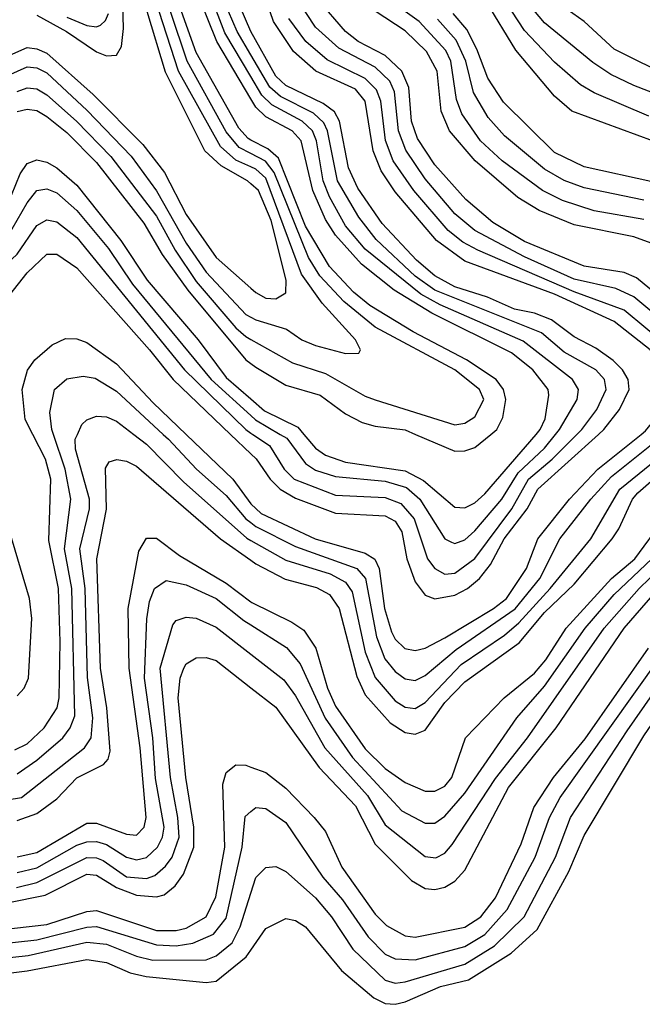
# Model space of a CAD drawing. Header units: inches. Extents: x 501365 to 657855, y 482276 to 547543.
# Tile 786 of 957: x 609535 to 610787, y 538854 to 540834. Entities that reach past the tile are written whole.
import ezdxf

# ---------------------------------------------------------------- set-up
doc = ezdxf.new("R2010")
doc.units = ezdxf.units.IN
doc.header["$MEASUREMENT"] = 0
for name, color, linetype in [('A6503', 7, 'Continuous'), ('A6504', 7, 'Continuous'), ('A6513', 7, 'Continuous'), ('A6514', 7, 'Continuous')]:
    doc.layers.add(name, color=color, linetype=linetype)

msp = doc.modelspace()

# ---------------------------------------------------------------- linework, layer by layer
at = {"layer": 'A6503', "color": 5}
for points, elevation in [([(609510, 539264.9), (609539.1, 539270), (609665.8, 539370), (609678.8, 539390), (609682.1, 539430), (609671.3, 539511.3), (609666.7, 539690), (609656, 539770), (609675.4, 539850), (609675.8, 539870), (609647.5, 539970), (609646.9, 539990), (609651.3, 540000)], 3240), ([(609525.8, 539365.8), (609550, 539377.6), (609584.6, 539410), (609610.4, 539450), (609614.4, 539470), (609616.9, 539583.1), (609613.4, 539690), (609593.7, 539786.3), (609597.7, 539910), (609586.9, 539950), (609561.6, 540000)], 3280), ([(609530, 539317.6), (609570, 539344.7), (609621.9, 539390), (609636.8, 539410), (609646.2, 539433.8), (609640.2, 539690), (609625.2, 539770), (609638.2, 539870), (609626.4, 539930), (609603.3, 540000)], 3260), ([(609764.5, 540000), (609790, 539980.4), (609864.8, 539904.8), (609991.6, 539791.6), (610000, 539786.8)], 3240), ([(609823.8, 540000), (609834.6, 539990), (609890.8, 539930), (609950, 539877.1), (609990.1, 539830.1), (610000, 539822.5)], 3260), ([(609870.2, 540000), (609964, 539910), (610000, 539860.4)], 3280), ([(609958.8, 540000), (610000, 539960.6)], 3320), ([(609530, 539223.8), (609570, 539237.7), (609610, 539267.4), (609650.4, 539309.6), (609703.9, 539336.1), (609713.2, 539346.8), (609717, 539363), (609710.3, 539450), (609697.4, 539530), (609690.4, 539749.6), (609710.1, 539849.9), (609708, 539932), (609715.1, 539944.9), (609730.4, 539949.5), (609750, 539946.2), (609770, 539936.3), (609938.8, 539790), (610000, 539747)], 3220), ([(609530, 539474), (609544.6, 539490), (609553.2, 539510), (609559.6, 539630), (609555, 539670), (609513.4, 539810)], 3320), ([(609530, 539150.7), (609570, 539159.3), (609670, 539218.1), (609690, 539218.6), (609750, 539195.9), (609770, 539194.1), (609785.6, 539210), (609789.4, 539230), (609777.2, 539370), (609755.3, 539530), (609753.4, 539650), (609774.6, 539765.4), (609790, 539791.1), (609810, 539791), (609856.6, 539756.6), (609950, 539700.9), (610000, 539663.5)], 3180), ([(609530, 539119.2), (609570, 539128.3), (609650, 539173.9), (609670, 539181), (609690, 539181.6), (609710, 539175.7), (609750, 539150), (609770, 539144.6), (609790, 539149.4), (609812.5, 539170), (609822.4, 539190), (609825.4, 539210), (609808.4, 539308.4), (609802.9, 539390), (609786.3, 539510), (609790.6, 539629.4), (609796.3, 539663.7), (609806.2, 539690), (609830, 539706), (609870, 539697.7), (609930, 539670.3), (609985.9, 539625.9), (610000, 539617)], 3160), ([(609528.7, 539088.8), (609570, 539098.7), (609670, 539149.4), (609690, 539148.8), (609703, 539143), (609750, 539110.6), (609790, 539106.9), (609806.9, 539113.1), (609828.5, 539131.5), (609841.8, 539150), (609856.1, 539190), (609853.3, 539230), (609838.2, 539310), (609817.5, 539530), (609843.3, 539616.7), (609850, 539625.8), (609870, 539632.7), (609890, 539630.7), (609930, 539612.2), (610000, 539557.9)], 3140), ([(609510, 539058.2), (609586.3, 539073.7), (609670, 539115.5), (609690, 539113.6), (609730, 539089), (609770, 539073.7), (609810, 539070), (609825.8, 539074.2), (609847.9, 539092.1), (609864.4, 539115.6), (609885.4, 539170), (609885.6, 539210), (609869.3, 539310), (609854.1, 539470), (609858.1, 539510), (609865.2, 539530), (609870, 539538.4), (609890, 539551), (609910, 539551.6), (609930, 539545.1), (610000, 539490.5)], 3120), ([(609430, 538996.6), (609590, 539014.8), (609670, 539040.9), (609690, 539042.7), (609810, 539002.5), (609850, 539002.2), (609870, 539007.2), (609910, 539030.1), (609929.8, 539070), (609947.4, 539170), (609943.4, 539296.6), (609950, 539320.1), (609970, 539335.4), (609990, 539334.8), (610000, 539331.2)], 3080), ([(609428.3, 538968.3), (609570, 538983.7), (609670, 539009.4), (609690, 539010.5), (609810, 538973.8), (609850, 538971.7), (609883.2, 538976.8), (609925, 538995), (609950, 539027), (609982.4, 539170), (609988.2, 539231.8), (610000, 539241.7)], 3060), ([(609410, 538937.1), (609552.4, 538952.4), (609670, 538978.9), (609710, 538974.8), (609770, 538950.6), (609802.7, 538942.7), (609910, 538943.2), (609930, 538951.3), (609962.3, 538977.7), (609978.3, 539010), (610000, 539077.6)], 3040), ([(609410, 538903.8), (609550, 538921.4), (609670, 538944.2), (609710, 538938.3), (609757.5, 538917.5), (609789.8, 538909.8), (609910, 538897.6), (609930, 538900.5), (609990.5, 538949.5), (610000, 538963.2)], 3020)]:
    msp.add_lwpolyline(points, dxfattribs=dict(at, elevation=elevation))
at = {"layer": 'A6504', "color": 5}
for points, elevation in [([(610000, 540564.4), (609976.6, 540576.6), (609950, 540608.3), (609871.6, 540750), (609838.6, 540850), (609835.2, 540950), (609803.8, 541110), (609800.1, 541150), (609805.9, 541250), (609834.7, 541370), (609839.1, 541410), (609834.2, 541470), (609806, 541610), (609804.5, 541670), (609815.7, 541710), (609835.5, 541750), (609925.5, 541870), (609944.7, 541910), (609943.5, 542030), (609957.2, 542170), (609971.6, 542248.4), (610000, 542363.7)], 3440), ([(610000, 540591.6), (609994.5, 540594.5), (609975.5, 540615.5), (609890, 540768), (609860.4, 540850), (609854.5, 540974.5), (609823.7, 541150), (609828.2, 541230), (609857.4, 541370), (609860.6, 541410), (609854.3, 541470), (609829.2, 541610), (609829, 541670), (609840.2, 541710), (609859.4, 541750), (609890, 541794.2), (609953.5, 541870), (609965.8, 541890), (609970.7, 541909.3), (609966.6, 542030), (609983, 542170), (610000, 542248.7)], 3420), ([(610000, 540674.6), (609931.6, 540790), (609897, 540877), (609891.6, 541010), (609871.6, 541170), (609906.3, 541390), (609882.1, 541577.9), (609881.7, 541670), (609891.2, 541710), (609910.5, 541750), (609953.9, 541806.1), (610000, 541845.4)], 3380), ([(610000, 540719.2), (609947.5, 540807.5), (609916.2, 540890), (609909, 541090), (609894.9, 541170), (609931.3, 541410), (609908.5, 541588.5), (609909.6, 541670), (609927.2, 541730), (609952, 541770), (609970, 541791.3), (610000, 541817.1)], 3360), ([(610000, 540763), (609972.5, 540810), (609946.2, 540870), (609933.8, 540930), (609933.9, 541090), (609917.6, 541170), (609958.2, 541410), (609935.6, 541590), (609937.6, 541670), (609947.9, 541710), (609970, 541754), (610000, 541789.6)], 3340), ([(610000, 540810), (609965.4, 540890), (609957.6, 540930), (609962.2, 541030), (609959.2, 541070), (609940.6, 541170), (609960.8, 541290), (609984.9, 541395.1), (609984.3, 541430), (609962.9, 541590), (609964.9, 541670), (609977.2, 541710), (609996.8, 541750), (610000, 541753.6)], 3320), ([(609570, 540843.1), (609629.6, 540810), (609690, 540769.1), (609710, 540760.9), (609730, 540762.5), (609740.1, 540779.9), (609744.2, 540815.7), (609741.9, 540890)], 3520), ([(609630, 540838.6), (609670, 540822.3), (609690, 540819.1), (609697.4, 540822.6), (609708, 540832), (609713.6, 540846.4)], 3540), ([(610000, 540504), (609993.3, 540510), (609940.1, 540540.2), (609907.7, 540570), (609828.2, 540728.2), (609791.8, 540850)], 3480), ([(610000, 540537.8), (609970, 540551), (609938.9, 540578.9), (609854.2, 540730), (609815.6, 540850)], 3460), ([(609450, 540733.7), (609550, 540777.7), (609570, 540775.4), (609590, 540766.6), (609683.3, 540683.3), (609783, 540583), (609826.3, 540526.3), (609870, 540442.3), (609930, 540355.3), (610000, 540294.1)], 3480), ([(609485.1, 540710), (609550, 540738.8), (609570, 540737.1), (609590, 540726.6), (609671, 540651), (609759.2, 540559.2), (609810, 540489.5), (609870, 540384.4), (609910, 540326.4), (609990, 540241.1), (610000, 540235.6)], 3460), ([(609530, 540689.6), (609550, 540696.4), (609570, 540694.4), (609590, 540682.8), (609649.8, 540630), (609718.6, 540558.6), (609810, 540438.8), (609847.5, 540370), (609890, 540307.5), (609970, 540214.3), (609990, 540196.6), (610000, 540191)], 3440), ([(609530, 540649.2), (609550, 540653.8), (609570, 540650.9), (609590, 540639.3), (609630, 540606.9), (609690, 540546.6), (609784.7, 540424.7), (609821.7, 540361.7), (609873.2, 540290), (609989.6, 540150), (610000, 540142.6)], 3420), ([(609510, 540459.5), (609536, 540524), (609550, 540544.5), (609570, 540551.7), (609590, 540547.3), (609610, 540535.9), (609650, 540500.9), (609738.7, 540390), (609791.8, 540310), (609894.1, 540190), (609950, 540114.5), (610000, 540071.4)], 3380), ([(609377.8, 540000), (609378.4, 540010), (609390, 540050), (609391, 540070), (609381.2, 540101.2), (609354.2, 540150), (609347.2, 540170), (609348.2, 540190), (609393.7, 540250), (609409.5, 540310), (609420.9, 540330), (609445.5, 540354.5), (609510, 540396.1), (609550, 540465.8), (609570, 540490.4), (609590, 540493.9), (609610, 540485.3), (609650, 540449.8), (609713.7, 540373.7), (609761.9, 540301.9), (609920.5, 540110), (610000, 540038.2)], 3360), ([(609416.2, 540000), (609415.3, 540010), (609425.1, 540050), (609425.4, 540070), (609393.5, 540150), (609390.4, 540170), (609397, 540190), (609425.7, 540230), (609461.6, 540298.4), (609530, 540362.5), (609570, 540420.2), (609590, 540431.4), (609610, 540427.1), (609650, 540395.5), (609866.6, 540130), (609989.6, 540009.6), (610000, 540002.6)], 3340), ([(609457.9, 540000), (609460.9, 540070), (609437.7, 540150), (609440.6, 540170), (609470, 540223.7), (609550, 540324.7), (609590, 540362.2), (609610, 540362.3), (609650, 540334.8), (609796.4, 540170), (609843.7, 540110), (609958.8, 540000)], 3320), ([(609561.6, 540000), (609546.4, 540030), (609540.6, 540090), (609551.2, 540128.8), (609565.7, 540150), (609600.3, 540179.7), (609627.3, 540192.7), (609650, 540192.3), (609670, 540184.8), (609730, 540141.8), (609803.7, 540063.7), (609870.2, 540000)], 3280), ([(609603.3, 540000), (609600, 540010), (609596.2, 540043.8), (609605.2, 540090), (609630, 540111.3), (609662.9, 540117.1), (609686.8, 540113.2), (609730, 540087.1), (609823.8, 540000)], 3260), ([(609651.3, 540000), (609660.2, 540019.8), (609670, 540029.2), (609690, 540036.7), (609710, 540035.5), (609730, 540026.4), (609764.5, 540000)], 3240)]:
    msp.add_lwpolyline(points, dxfattribs=dict(at, elevation=elevation))
at = {"layer": 'A6513', "color": 5}
for points, elevation in [([(610000, 539077.6), (610010, 539108.7), (610030, 539129.1), (610050, 539131.2), (610070, 539121.1), (610130, 539067.9), (610162.3, 539030), (610204.8, 538964.8), (610270, 538902.3), (610290, 538896.4), (610310, 538899.1), (610430, 538934.5), (610490, 538971.8), (610549, 539030), (610612.1, 539150), (610642.3, 539230), (610756.3, 539403.7), (610858, 539550), (610942.5, 539657.5), (610992.6, 539710), (611067.5, 539810), (611219.6, 539930), (611332.8, 540000)], 3040), ([(610000, 539490.5), (610050, 539451.5), (610137.1, 539330), (610210, 539253.2), (610250, 539175.8), (610322.7, 539102.7), (610350, 539087), (610370, 539085.2), (610390, 539089.8), (610410, 539101.5), (610430, 539123.6), (610517.6, 539290), (610613.4, 539410), (610750, 539610), (610990, 539886.4), (611070, 539950), (611110, 539996.7), (611114, 540000)], 3120), ([(610000, 539617), (610071.6, 539571.6), (610098.8, 539538.8), (610149.5, 539429.5), (610204, 539350), (610303.3, 539243.3), (610350, 539218.3), (610370, 539218.5), (610390, 539232.2), (610430, 539278.8), (610534.7, 539430), (610590, 539493.6), (610671.7, 539610), (610730, 539677.9), (610806.1, 539750), (610856.3, 539810), (610894.7, 539870), (610970, 539941.2), (611042.1, 539997.9), (611044.4, 540000)], 3160), ([(610000, 539786.8), (610070, 539746.8), (610159.3, 539719.3), (610190, 539702.9), (610203.3, 539683.3), (610230, 539561.8), (610250, 539511.2), (610290, 539463.9), (610310, 539451.4), (610330, 539449), (610350, 539461.2), (610422.6, 539537.4), (610510, 539596.1), (610538.7, 539621.3), (610601.9, 539690), (610683.3, 539790), (610741.6, 539890), (610830, 539961.4), (610870, 540000)], 3240), ([(610000, 539860.4), (610000.2, 539860.2), (610020.8, 539840.8), (610129.3, 539790), (610230, 539760.9), (610249.1, 539749.1), (610258.1, 539730), (610268.6, 539650), (610282.7, 539602.7), (610290, 539588), (610309.7, 539569.7), (610330, 539565.1), (610350, 539569.8), (610390, 539590.6), (610488, 539650), (610513.5, 539670), (610554.3, 539730), (610576.9, 539790), (610640.7, 539870), (610697.7, 539930), (610784.6, 540000)], 3280), ([(610000, 539960.6), (610010.5, 539950.5), (610038.9, 539910), (610058.9, 539890), (610090, 539871.9), (610170, 539841.4), (610270, 539835.9), (610290, 539825.6), (610303.7, 539803.7), (610313.6, 539750), (610330, 539703.6), (610350, 539676.7), (610369.6, 539669.6), (610410, 539676.7), (610435.6, 539690), (610459.7, 539710), (610481.8, 539738.2), (610508.9, 539790), (610555.4, 539850), (610577, 539890), (610698.5, 540000)], 3320), ([(610000, 538963.2), (610030, 539006.3), (610070, 539026.8), (610090, 539022.9), (610110, 539009.6), (610182.3, 538922.3), (610247.4, 538867.4), (610270, 538855.6), (610290, 538854.1), (610310, 538858.9), (610381.4, 538890), (610437.1, 538903), (610523, 538957), (610575.2, 539004.8), (610639.1, 539120.9), (610670, 539193.7), (610790, 539393.7), (610890, 539539.3), (610970, 539643.7), (611021.5, 539698.5), (611076.3, 539770), (611230, 539891.5), (611388.7, 539990), (611408.7, 540000)], 3020), ([(610000, 539241.7), (610010, 539250.1), (610030, 539247.5), (610070, 539219.7), (610144.5, 539110), (610184.1, 539064.1), (610235.5, 538990), (610270, 538955), (610290, 538945.2), (610330, 538943.7), (610430, 538970.4), (610470, 538994.6), (610515.2, 539044.8), (610571.7, 539150), (610600.4, 539230), (610622, 539270), (610821.4, 539550), (610922.5, 539677.5), (610973.5, 539730), (611048.6, 539831.4), (611190, 539952.1), (611270.3, 540000)], 3060), ([(610000, 539557.9), (610066.4, 539506.4), (610090, 539474.4), (610148.8, 539370), (610234.1, 539274.1), (610270, 539215.2), (610350, 539151.4), (610371.7, 539148.3), (610390, 539157.7), (610404.5, 539175.5), (610491.9, 539308.1), (610555.9, 539390), (610710.2, 539610), (610780.5, 539690), (610822.3, 539730), (610938, 539870), (610990, 539922.4), (611053.4, 539970), (611080.8, 540000)], 3140), ([(610000, 539747), (610010, 539739.9), (610068.7, 539708.7), (610131.9, 539691.9), (610158.3, 539678.3), (610177.4, 539650), (610212.9, 539512.9), (610230, 539476.3), (610279.7, 539419.7), (610310, 539400.6), (610330, 539397.1), (610350, 539405.1), (610390, 539460.6), (610430, 539502.5), (610539, 539581), (610590, 539642), (610650, 539699), (610726, 539790), (610739.9, 539810), (610766.8, 539870), (610777.5, 539882.5), (610911.9, 540000)], 3220), ([(610000, 539822.5), (610010, 539814.7), (610090, 539774.3), (610212.8, 539730), (610230.5, 539710), (610252.7, 539592.7), (610269, 539549), (610290, 539523.2), (610310, 539508.3), (610330, 539505.4), (610350, 539515.5), (610412.7, 539567.3), (610530.9, 539649.1), (610580.6, 539710), (610621.2, 539790), (610683.1, 539870), (610724.6, 539915.3), (610818.4, 539990), (610827.6, 540000)], 3260), ([(610003.8, 540000), (610037.3, 539977.3), (610066.7, 539930), (610087, 539910), (610170, 539877.8), (610270, 539873.3), (610301.3, 539861.3), (610328.4, 539830), (610355.3, 539750), (610370, 539730.1), (610390, 539719.1), (610410, 539721.2), (610450, 539750.6), (610524.3, 539850), (610558.1, 539910), (610605.3, 539950), (610655.1, 540000)], 3340), ([(610058.9, 540000), (610072.1, 539992.1), (610110, 539941.4), (610130, 539928.3), (610170, 539915.3), (610270, 539905.9), (610312.9, 539892.9), (610339.9, 539870), (610389.9, 539789.9), (610403.1, 539783.1), (610410, 539780.6), (610430, 539787.6), (610450, 539805.8), (610504.2, 539870), (610537.4, 539922.6), (610590, 539972.1), (610612.4, 540000)], 3360), ([(610106.4, 540000), (610130, 539972.5), (610150, 539958), (610190, 539944), (610310, 539926.8), (610347.1, 539907.1), (610410, 539853.7), (610430, 539852), (610450, 539862.5), (610470, 539880.6), (610573.1, 540000)], 3380), ([(610330.8, 540000), (610410, 539966.4), (610430, 539966.9), (610450, 539973.5), (610482.1, 540000)], 3420), ([(610000, 539663.5), (610002, 539662), (610082.6, 539622.6), (610106.3, 539606.3), (610130.3, 539570.3), (610153.7, 539490), (610170, 539453.3), (610230, 539367.6), (610270, 539327.9), (610310, 539300.1), (610350, 539282.9), (610370, 539282.4), (610390, 539292.7), (610404, 539310), (610431.4, 539390), (610509, 539470), (610570, 539519.8), (610593.1, 539546.9), (610633.4, 539610), (610724.7, 539710), (610771.6, 539750), (610830, 539829.1)], 3180), ([(610000, 539331.2), (610030, 539320.4), (610070, 539288.8), (610127.4, 539230), (610150, 539201.7), (610182.8, 539130), (610250, 539035), (610272.6, 539012.6), (610310, 538992), (610330, 538989.1), (610430, 539009.1), (610461.9, 539030), (610491.9, 539068.1), (610543.4, 539176.6), (610569, 539250), (610608.3, 539310), (610672.1, 539387.9), (610799.1, 539570)], 3080)]:
    msp.add_lwpolyline(points, dxfattribs=dict(at, elevation=elevation))
at = {"layer": 'A6514', "color": 5}
for points, elevation in [([(610850, 540714.5), (610730, 540774.5), (610670.2, 540830.2), (610613, 540870), (610550, 540936.6), (610482.9, 541050), (610430, 541179.5), (610415.4, 541270), (610417.2, 541390), (610430, 541457.1), (610475.4, 541570), (610498.5, 541670), (610530, 541723.9), (610610, 541827.3), (610650, 541870), (610700.3, 541910), (610747.9, 541970), (610764.5, 542010), (610777.4, 542070), (610774.6, 542170), (610778.5, 542210), (610821, 542390)], 3020), ([(610784.6, 540000), (610793.1, 540006.9), (610845.1, 540070), (610851.3, 540090), (610848.1, 540110), (610837, 540130), (610802.4, 540170), (610730, 540227), (610610, 540281.6), (610430, 540348), (610372.8, 540390), (610290, 540487.5), (610262, 540530), (610245.7, 540570), (610229.8, 540670), (610210, 540693.7), (610130.4, 540730.4), (610085.5, 540770), (610045.3, 540830), (610011, 540930), (610008.3, 541050), (610000, 541101.3)], 3280), ([(610950, 540632), (610770, 540701.3), (610723.7, 540723.7), (610687.5, 540747.5), (610590, 540827.6), (610504.6, 540930)], 3040), ([(610839, 540219), (610770, 540276.3), (610733.3, 540293.3), (610650, 540311.9), (610550, 540357), (610450, 540410), (610410, 540443.3), (610350, 540513.7), (610311.3, 540571.3), (610296.9, 540610), (610288.5, 540688.5), (610279.3, 540710), (610250, 540738.2), (610176.5, 540776.5), (610130, 540818.8), (610094, 540874)], 3240), ([(610851.4, 540251.4), (610775, 540315), (610750, 540325.2), (610670, 540338.1), (610550, 540388), (610486, 540426), (610432.1, 540472.1), (610370, 540541.6), (610334.9, 540594.9), (610322.9, 540630), (610317.4, 540697.4), (610303.2, 540730), (610270, 540761.5), (610215.7, 540790), (610190.5, 540810), (610134.9, 540874.9)], 3220), ([(610790, 540431.7), (610689.7, 540449.7), (610626.4, 540470), (610586.1, 540490), (610505.1, 540550), (610461.8, 540590), (610424.2, 540644.2), (610413.2, 540673.2), (610401.7, 540750), (610391.6, 540771.5), (610338, 540830), (610270, 540879.5)], 3160), ([(610809.2, 540589.2), (610645.4, 540650), (610610, 540679.9), (610532.5, 540772.5), (610472.7, 540870)], 3080), ([(610799.9, 540639.9), (610690, 540686.7), (610662.7, 540702.7), (610610, 540748), (610550, 540812.2), (610511.6, 540870)], 3060), ([(610837.5, 540177.5), (610750, 540250), (610650, 540286.7), (610456, 540370), (610426.3, 540386.3), (610396.5, 540410), (610327.6, 540490), (610286.3, 540550), (610270.5, 540590.5), (610261.2, 540670), (610252.5, 540692.5), (610230, 540715.4), (610153.3, 540753.3), (610110.6, 540790), (610076.2, 540836.1)], 3260), ([(610804.6, 540384.6), (610770, 540397.3), (610650, 540421), (610579.3, 540450), (610536.3, 540476.2), (610451.1, 540550), (610399.3, 540610), (610382.7, 540650), (610374.6, 540730), (610352.7, 540770), (610310, 540811.3), (610250, 540851.1)], 3180), ([(610790, 540470.8), (610670, 540495.8), (610630, 540510.2), (610590, 540533.2), (610510, 540599.9), (610477.2, 540637.2), (610447.3, 540687.3), (610432.2, 540750), (610412.7, 540792.7), (610374.9, 540834.9)], 3140), ([(610810, 540507), (610670, 540538.2), (610610, 540566.6), (610507.7, 540667.7), (610476.2, 540716.2), (610454.5, 540774.5), (610433.8, 540813.8), (610406.3, 540846.3)], 3120), ([(610698.5, 540000), (610709.5, 540010), (610740.8, 540050), (610760.2, 540090), (610758.2, 540110), (610746.8, 540130), (610728.4, 540148.4), (610693.5, 540173.5), (610650, 540195.8), (610604.1, 540230), (610570, 540243.8), (610530, 540251.8), (610475.8, 540275.8), (610410, 540296.7), (610370, 540318.4), (610333.1, 540350), (610264.1, 540424.1), (610214.9, 540494.9), (610196.1, 540536.1), (610178, 540630), (610168.4, 540648.4), (610145.1, 540665.1), (610070, 540701.5), (610050, 540720.3), (610000, 540810)], 3320), ([(610655.1, 540000), (610665.1, 540010), (610695.1, 540050), (610714.2, 540090), (610710.7, 540110), (610693.3, 540130), (610630, 540165.3), (610584.3, 540204.3), (610370, 540290), (610330, 540318.1), (610251.7, 540391.7), (610216.9, 540436.9), (610174.4, 540510), (610154, 540610), (610146.5, 540626.5), (610125.9, 540645.9), (610059.6, 540679.6), (610038, 540698.1), (610000, 540763)], 3340), ([(610612.4, 540000), (610620.4, 540010), (610656, 540070), (610658.6, 540090), (610646.4, 540110), (610547.4, 540187.4), (610380.6, 540260.6), (610341.8, 540281.8), (610230, 540372), (610190, 540419.5), (610157.8, 540477.8), (610145.1, 540510), (610131.8, 540590), (610123.7, 540610), (610103.3, 540630), (610042.2, 540662.2), (610022.1, 540682), (610000, 540719.2)], 3360), ([(610573.1, 540000), (610581.8, 540010), (610591.3, 540031.3), (610598.7, 540078.7), (610597.3, 540090), (610567, 540130), (610524, 540164), (610363.7, 540243.7), (610287.9, 540290), (610222.3, 540342.3), (610170, 540400.2), (610150, 540431.7), (610124.6, 540490), (610101.1, 540590), (610083.1, 540610), (610030, 540638.1), (610010, 540657.7), (610000, 540674.6)], 3380), ([(610482.1, 540000), (610494.3, 540010), (610506.2, 540033.8), (610512.4, 540070), (610508, 540090), (610493.2, 540110), (610433.1, 540150), (610326.2, 540206.2), (610239.4, 540259.4), (610206, 540286), (610157.7, 540337.7), (610110, 540418.8), (610055.3, 540555.3), (610033.9, 540573.9), (610000, 540591.6)], 3420), ([(610000, 540191), (610083.5, 540143.5), (610150, 540122.1), (610230, 540076.5), (610250, 540069.5), (610410, 540019.1), (610430, 540022.3), (610450, 540035.1), (610468.4, 540070), (610459.4, 540090), (610409.9, 540130), (610250, 540215.2), (610187, 540267), (610138.6, 540318.6), (610115.6, 540355.6), (610046.8, 540526.8), (610029.2, 540549.2), (610000, 540564.4)], 3440), ([(610000, 540235.6), (610010, 540230), (610071.5, 540211.5), (610102.5, 540190), (610130, 540178.8), (610190, 540162.8), (610217.1, 540162.9), (610220.3, 540170), (610210.4, 540190), (610143.5, 540263.5), (610102, 540322), (610030, 540515.1), (610010, 540533.4), (610000, 540537.8)], 3460), ([(610000, 540294.1), (610010, 540285.3), (610030, 540273.5), (610050, 540272.3), (610070, 540284.4), (610071.2, 540310), (610040.8, 540430), (610015.5, 540490), (610000, 540504)], 3480), ([(610000, 540142.6), (610010, 540135.4), (610070, 540098.8), (610139.1, 540079.1), (610190, 540041.1), (610223.8, 540023.8), (610250, 540016.2), (610310, 540008.8), (610330.8, 540000)], 3420), ([(610000, 540071.4), (610027.6, 540047.6), (610094.2, 540014.2), (610106.4, 540000)], 3380), ([(610000, 540038.2), (610009.5, 540029.5), (610058.9, 540000)], 3360), ([(610000, 540002.6), (610003.8, 540000)], 3340)]:
    msp.add_lwpolyline(points, dxfattribs=dict(at, elevation=elevation))

doc.saveas('drawing.dxf')
